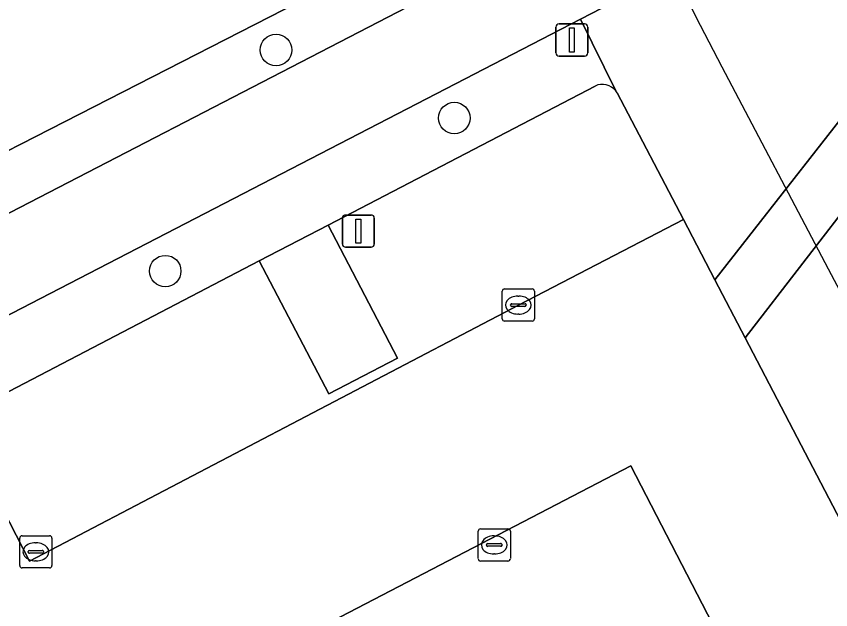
# Model space of a CAD drawing. Extents: x 158835 to 160077, y 386387 to 387778.
# Drawn here: x 159393.25 to 159418.52, y 387275.69 to 387294.1 of the extents above; entities that cross this region are included whole.
import ezdxf

# ---------------------------------------------------------------- set-up
doc = ezdxf.new("R2010")
doc.units = 0
for name, color, linetype in [('IMGEO_Berm_groen', 7, 'Continuous'), ('IMGEO_Boom', 7, 'Continuous'), ('IMGEO_Duiker', 7, 'Continuous'), ('IMGEO_Groenvoorziening', 7, 'Continuous'), ('IMGEO_Kolk', 7, 'Continuous'), ('IMGEO_Lichtmast', 7, 'Continuous'), ('IMGEO_Pand', 7, 'Continuous'), ('IMGEO_Parkeervlak_gesloten', 7, 'Continuous'), ('IMGEO_Rijbaan_lokaal_gesloten', 7, 'Continuous'), ('IMGEO_Rijbaan_lokaal_open', 7, 'Continuous'), ('IMGEO_Rioolput', 7, 'Continuous'), ('IMGEO_Voetpad_open', 7, 'Continuous')]:
    doc.layers.add(name, color=color, linetype=linetype)

msp = doc.modelspace()

# ---------------------------------------------------------------- linework, layer by layer
at = {"layer": 'IMGEO_Berm_groen'}
for points in [[(159420.335, 387292.831), (159417.848, 387297.683), (159410.755, 387294.014), (159411.856, 387291.785)], [(159411.899, 387291.724), (159413.951, 387287.793), (159414.927, 387285.924), (159420.335, 387292.831)], [(159421.237, 387291.071), (159415.869, 387284.119), (159436.423, 387244.744)]]:
    msp.add_lwpolyline(points, dxfattribs=at)
msp.add_arc((159411.502, 387291.49), 0.461, 30.5331, 39.8283, dxfattribs=at)
at = {"layer": 'IMGEO_Boom'}
for centre in [(159401.307, 387293.051), (159406.839, 387290.941), (159397.869, 387286.193)]:
    msp.add_circle(centre, 0.489, dxfattribs=at)
at = {"layer": 'IMGEO_Duiker'}
msp.add_lwpolyline([(159411.916, 387298.84), (159414.468, 387293.819), (159415.147, 387292.531), (159418.444, 387286.269), (159419.26, 387284.719), (159419.511, 387284.243)], dxfattribs=at)
at = {"layer": 'IMGEO_Groenvoorziening'}
for points in [[(159406.877, 387295.171), (159406.086, 387296.638), (159388.847, 387287.82), (159387.595, 387290.256), (159387.035, 387289.991), (159387.997, 387288.199), (159389.145, 387285.991)], [(159400.789, 387286.508), (159402.95, 387282.381), (159405.081, 387283.497), (159402.922, 387287.619)]]:
    msp.add_lwpolyline(points, close=True, dxfattribs=at)
msp.add_lwpolyline([(159411.856, 387291.785), (159410.755, 387294.014), (159390.408, 387283.491), (159391.38, 387281.606), (159400.789, 387286.508), (159402.922, 387287.619), (159411.208, 387291.936)], dxfattribs=at)
msp.add_arc((159411.435, 387291.444), 0.542, 38.9874, 114.7781, dxfattribs=at)
at = {"layer": 'IMGEO_Kolk'}
for p, q in [((159407.654, 387278.198), (159408.506, 387278.198)), ((159393.353, 387277.058), (159393.353, 387277.91)), ((159393.428, 387277.984), (159394.28, 387277.984)), ((159394.354, 387277.91), (159394.354, 387277.058)), ((159407.579, 387277.272), (159407.579, 387278.124)), ((159408.067, 387277.978), (159408.092, 387277.978)), ((159408.58, 387278.124), (159408.58, 387277.272)), ((159393.841, 387277.764), (159393.866, 387277.764)), ((159407.838, 387277.692), (159407.838, 387277.704)), ((159408.276, 387277.655), (159407.878, 387277.655)), ((159407.881, 387277.741), (159408.279, 387277.741)), ((159408.322, 387277.704), (159408.322, 387277.692)), ((159393.612, 387277.478), (159393.612, 387277.49)), ((159394.05, 387277.441), (159393.652, 387277.441)), ((159393.655, 387277.527), (159394.053, 387277.527)), ((159394.096, 387277.49), (159394.096, 387277.478)), ((159408.09, 387277.418), (159408.065, 387277.418)), ((159393.864, 387277.204), (159393.839, 387277.204)), ((159408.506, 387277.198), (159407.654, 387277.198)), ((159394.28, 387276.984), (159393.428, 387276.984))]:
    msp.add_line(p, q, dxfattribs=at)
for points in [[(159407.654, 387278.198), (159408.506, 387278.198)], [(159393.353, 387277.058), (159393.353, 387277.91)], [(159393.428, 387277.984), (159394.28, 387277.984)], [(159394.354, 387277.91), (159394.354, 387277.058)], [(159407.579, 387277.272), (159407.579, 387278.124)], [(159408.58, 387278.124), (159408.58, 387277.272)], [(159408.506, 387277.198), (159407.654, 387277.198)], [(159394.28, 387276.984), (159393.428, 387276.984)]]:
    msp.add_lwpolyline(points, dxfattribs=at)
for centre, radius, start, end in [((159407.656, 387278.122), 0.0765, 91.552, 178.448), ((159407.656, 387278.122), 0.0765, 91.552, 178.448), ((159408.504, 387278.122), 0.0765, 1.552, 88.448), ((159408.504, 387278.122), 0.0765, 1.552, 88.448), ((159393.43, 387277.908), 0.0765, 91.552, 178.448), ((159393.43, 387277.908), 0.0765, 91.552, 178.448), ((159394.278, 387277.908), 0.0765, 1.552, 88.448), ((159394.278, 387277.908), 0.0765, 1.552, 88.448), ((159407.878, 387277.701), 0.0403, 85.8775, 175.7526), ((159407.875, 387277.691), 0.0366, 178.938, 274.7102), ((159408.279, 387277.698), 0.043, 264.8664, 352.4533), ((159408.283, 387277.703), 0.0386, 1.7309, 96.639), ((159393.652, 387277.487), 0.0403, 85.8775, 175.7526), ((159393.649, 387277.477), 0.0366, 178.938, 274.7102), ((159394.053, 387277.484), 0.043, 264.8664, 352.4533), ((159394.057, 387277.489), 0.0386, 1.7309, 96.639), ((159407.656, 387277.274), 0.0765, 181.552, 268.448), ((159407.656, 387277.274), 0.0765, 181.552, 268.448), ((159408.504, 387277.274), 0.0765, 271.552, 358.448), ((159408.504, 387277.274), 0.0765, 271.552, 358.448), ((159393.43, 387277.06), 0.0765, 181.552, 268.448), ((159393.43, 387277.06), 0.0765, 181.552, 268.448), ((159394.278, 387277.06), 0.0765, 271.552, 358.448), ((159394.278, 387277.06), 0.0765, 271.552, 358.448)]:
    msp.add_arc(centre, radius, start, end, dxfattribs=at)
for centre, major_axis, ratio, start_param, end_param in [((159408.066, 387277.698), (-0.387, 0.002), 0.722429, 4.712389, 7.853982), ((159408.091, 387277.698), (-0.39, 0.002), 0.717154, 1.570796, 4.712389), ((159393.84, 387277.484), (-0.387, 0.002), 0.722429, 4.712389, 7.853982), ((159393.865, 387277.484), (-0.39, 0.002), 0.717154, 1.570796, 4.712389)]:
    msp.add_ellipse(centre, major_axis=major_axis, ratio=ratio, start_param=start_param, end_param=end_param, dxfattribs=at)
at = {"layer": 'IMGEO_Lichtmast'}
for p, q in [((159410.094, 387293.864), (159410.884, 387293.864)), ((159410.884, 387293.864), (159410.094, 387293.864)), ((159409.994, 387292.964), (159409.994, 387293.764)), ((159409.994, 387293.764), (159409.994, 387292.964)), ((159410.984, 387293.764), (159410.984, 387292.964)), ((159410.984, 387292.964), (159410.984, 387293.764)), ((159410.884, 387292.864), (159410.094, 387292.864)), ((159410.094, 387292.864), (159410.884, 387292.864)), ((159403.367, 387287.034), (159403.367, 387287.834)), ((159403.367, 387287.834), (159403.367, 387287.034)), ((159403.467, 387287.934), (159404.257, 387287.934)), ((159404.257, 387287.934), (159403.467, 387287.934)), ((159404.357, 387287.834), (159404.357, 387287.034)), ((159404.357, 387287.034), (159404.357, 387287.834)), ((159404.257, 387286.934), (159403.467, 387286.934)), ((159403.467, 387286.934), (159404.257, 387286.934))]:
    msp.add_line(p, q, dxfattribs=at)
for points in [[(159410.414, 387293.739), (159410.564, 387293.739), (159410.564, 387292.989), (159410.414, 387292.989), (159410.414, 387293.739)], [(159403.787, 387287.809), (159403.937, 387287.809), (159403.937, 387287.059), (159403.787, 387287.059), (159403.787, 387287.809)]]:
    msp.add_lwpolyline(points, dxfattribs=at)
for centre, start, end in [((159410.094, 387293.764), 90, 180), ((159410.094, 387293.764), 90, 180), ((159410.884, 387293.764), 0, 90), ((159410.884, 387293.764), 360, 90), ((159410.094, 387292.964), 180, 270), ((159410.094, 387292.964), 180, 270), ((159410.884, 387292.964), 270, 0), ((159410.884, 387292.964), 270, 0), ((159403.467, 387287.834), 90, 180), ((159403.467, 387287.834), 90, 180), ((159404.257, 387287.834), 0, 90), ((159404.257, 387287.834), 360, 90), ((159403.467, 387287.034), 180, 270), ((159403.467, 387287.034), 180, 270), ((159404.257, 387287.034), 270, 0), ((159404.257, 387287.034), 270, 0)]:
    msp.add_arc(centre, 0.1, start, end, dxfattribs=at)
at = {"layer": 'IMGEO_Pand'}
msp.add_lwpolyline([(159401.101, 387306.345), (159383.899, 387297.444), (159385.148, 387295.015), (159387.595, 387290.256), (159388.847, 387287.82), (159406.086, 387296.638)], close=True, dxfattribs=at)
at = {"layer": 'IMGEO_Parkeervlak_gesloten'}
for points in [[(159411.208, 387291.936), (159402.922, 387287.619), (159405.081, 387283.497), (159402.95, 387282.381), (159400.789, 387286.508), (159391.38, 387281.606), (159393.654, 387277.196), (159408.828, 387285.14), (159413.951, 387287.793)], [(159413.951, 387287.793), (159411.899, 387291.724)]]:
    msp.add_lwpolyline(points, dxfattribs=at)
msp.add_lwpolyline([(159416.916, 387271.264), (159412.32, 387280.149), (159364.714, 387255.407), (159369.306, 387246.56)], close=True, dxfattribs=at)
for centre, radius, start, end in [((159411.435, 387291.444), 0.542, 38.9874, 114.7781), ((159411.502, 387291.49), 0.461, 30.5331, 39.8283)]:
    msp.add_arc(centre, radius, start, end, dxfattribs=at)
at = {"layer": 'IMGEO_Rijbaan_lokaal_gesloten'}
msp.add_lwpolyline([(159385.829, 387281.126), (159386.762, 387279.223), (159391.38, 387281.606), (159390.408, 387283.491), (159410.755, 387294.014), (159417.848, 387297.683), (159416.567, 387300.188), (159406.877, 387295.171), (159389.145, 387285.991), (159387.997, 387288.199), (159383.324, 387285.829), (159383.735, 387285.04), (159384.491, 387283.592), (159316.98, 387248.673), (159318.265, 387246.186), (159356.935, 387266.184), (159358.658, 387267.075)], close=True, dxfattribs=at)
at = {"layer": 'IMGEO_Rijbaan_lokaal_open'}
msp.add_lwpolyline([(159441.01, 387235.841), (159438.783, 387240.224), (159436.423, 387244.744), (159415.869, 387284.119), (159414.927, 387285.924), (159413.951, 387287.793), (159408.828, 387285.14), (159393.654, 387277.196), (159391.38, 387281.606), (159386.762, 387279.223), (159386.718, 387279.2), (159389.008, 387274.771), (159361.932, 387260.768), (159364.714, 387255.407), (159412.32, 387280.149), (159416.916, 387271.264), (159369.306, 387246.56), (159372.099, 387241.24), (159419.765, 387265.917)], dxfattribs=at)
at = {"layer": 'IMGEO_Rioolput'}
for p, q in [((159408.327, 387284.714), (159408.327, 387285.566)), ((159408.402, 387285.64), (159409.254, 387285.64)), ((159409.328, 387285.566), (159409.328, 387284.714)), ((159408.815, 387285.42), (159408.84, 387285.42)), ((159408.586, 387285.134), (159408.586, 387285.146)), ((159409.024, 387285.097), (159408.626, 387285.097)), ((159408.629, 387285.183), (159409.027, 387285.183)), ((159409.07, 387285.146), (159409.07, 387285.134)), ((159408.838, 387284.86), (159408.813, 387284.86)), ((159409.254, 387284.64), (159408.402, 387284.64))]:
    msp.add_line(p, q, dxfattribs=at)
for points in [[(159408.327, 387284.714), (159408.327, 387285.566)], [(159408.402, 387285.64), (159409.254, 387285.64)], [(159409.328, 387285.566), (159409.328, 387284.714)], [(159409.254, 387284.64), (159408.402, 387284.64)]]:
    msp.add_lwpolyline(points, dxfattribs=at)
for centre, radius, start, end in [((159408.404, 387285.564), 0.0765, 91.552, 178.448), ((159408.404, 387285.564), 0.0765, 91.552, 178.448), ((159409.252, 387285.564), 0.0765, 1.552, 88.448), ((159409.252, 387285.564), 0.0765, 1.552, 88.448), ((159408.626, 387285.143), 0.0403, 85.8775, 175.7526), ((159408.623, 387285.133), 0.0366, 178.938, 274.7102), ((159409.027, 387285.14), 0.043, 264.8664, 352.4533), ((159409.031, 387285.145), 0.0386, 1.7309, 96.639), ((159408.404, 387284.716), 0.0765, 181.552, 268.448), ((159408.404, 387284.716), 0.0765, 181.552, 268.448), ((159409.252, 387284.716), 0.0765, 271.552, 358.448), ((159409.252, 387284.716), 0.0765, 271.552, 358.448)]:
    msp.add_arc(centre, radius, start, end, dxfattribs=at)
for centre, major_axis, ratio, start_param, end_param in [((159408.814, 387285.14), (-0.387, 0.002), 0.722429, 4.712389, 7.853982), ((159408.839, 387285.14), (-0.39, 0.002), 0.717154, 1.570796, 4.712389)]:
    msp.add_ellipse(centre, major_axis=major_axis, ratio=ratio, start_param=start_param, end_param=end_param, dxfattribs=at)
at = {"layer": 'IMGEO_Voetpad_open'}
msp.add_lwpolyline([(159421.237, 387291.071), (159420.335, 387292.831), (159414.927, 387285.924), (159415.869, 387284.119)], close=True, dxfattribs=at)

doc.saveas('drawing.dxf')
